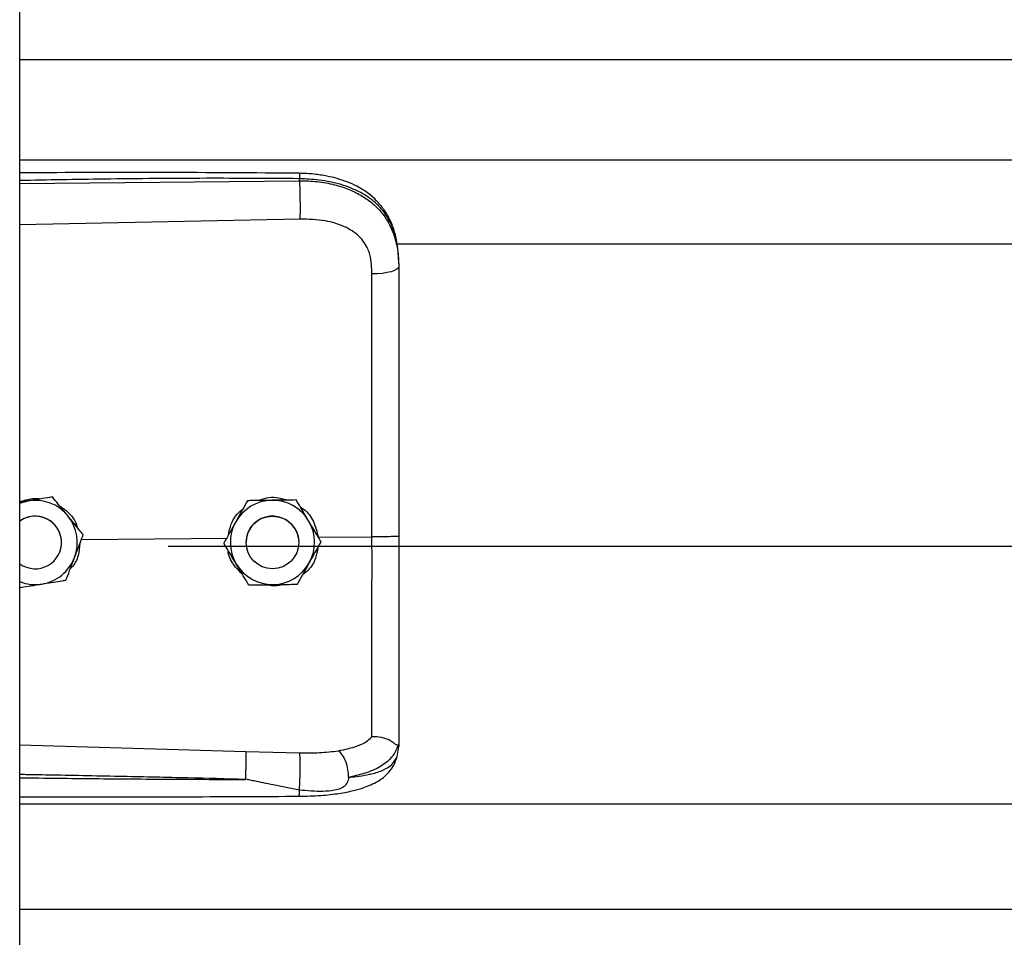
# Model space of a CAD drawing. Header units: inches. Extents: x 170 to 284, y 215 to 248.
# Tile 346 of 656: x 202.5 to 202.7, y 222.555 to 222.742. Entities that reach past the tile are written whole.
import ezdxf

# ---------------------------------------------------------------- set-up
doc = ezdxf.new("R2010")
doc.units = ezdxf.units.IN
doc.header["$LTSCALE"] = 0.25
doc.header["$MEASUREMENT"] = 0
doc.layers.add('RH FRONT OF HOOD', color=7, linetype='Continuous')

msp = doc.modelspace()

# ---------------------------------------------------------------- linework, layer by layer
at = {"layer": 'RH FRONT OF HOOD'}
for p, q in [((202.5003237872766, 220.1328032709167), (202.5003237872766, 224.3332527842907)), ((202.5003237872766, 222.7336800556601), (206.5326438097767, 222.7336800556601)), ((202.5003237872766, 222.7132920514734), (206.5326438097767, 222.7132920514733)), ((202.5003237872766, 222.7085436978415), (202.5571710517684, 222.7090803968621)), ((202.5571710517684, 222.7090803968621), (202.5571710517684, 222.7094917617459)), ((202.557267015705, 222.7012915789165), (202.5003237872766, 222.7000820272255)), ((202.5768719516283, 222.6962164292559), (206.4560926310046, 222.6962164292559)), ((202.5773665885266, 222.6921571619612), (202.5773665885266, 222.69166884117)), ((202.5069763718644, 222.6448118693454), (202.5060478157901, 222.6446607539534)), ((202.5069763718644, 222.6448102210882), (202.5069763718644, 222.6448118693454)), ((202.5020983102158, 222.6440157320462), (202.5003237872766, 222.6437268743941)), ((202.5466154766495, 222.6440521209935), (202.5466154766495, 222.6440537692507)), ((202.5564989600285, 222.6442004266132), (202.5564989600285, 222.6442020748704)), ((202.5132301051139, 222.6371554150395), (202.5132301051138, 222.6371570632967)), ((202.5088241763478, 222.635565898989), (202.5088241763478, 222.6355666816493)), ((202.5128579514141, 222.6361731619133), (202.5425559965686, 222.6364574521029)), ((202.5304915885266, 222.6348239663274), (206.5024760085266, 222.6348239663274)), ((202.5418021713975, 222.6354186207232), (202.5418021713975, 222.6354202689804)), ((202.5463354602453, 222.6355666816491), (202.5463354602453, 222.6355658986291)), ((202.5570358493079, 222.6355658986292), (202.5570358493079, 222.6355666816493)), ((202.5609953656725, 222.6366339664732), (202.5719089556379, 222.6367384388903)), ((202.5615691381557, 222.6357152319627), (202.5615691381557, 222.6357168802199)), ((202.5003237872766, 222.5944103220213), (202.5462594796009, 222.5930785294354)), ((202.5462594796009, 222.5930785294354), (202.5572451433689, 222.5928164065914)), ((202.5770268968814, 222.5921018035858), (202.5773665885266, 222.5940869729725)), ((202.5773665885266, 222.5946157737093), (202.5773665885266, 222.5940869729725)), ((202.5003237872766, 222.582438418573), (206.5326438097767, 222.582438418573)), ((202.5003237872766, 222.5610594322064), (206.5326438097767, 222.5610594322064))]:
    msp.add_line(p, q, dxfattribs=at)
at = {"layer": 'RH FRONT OF HOOD', "flags": 128}
for points in [[(202.5773665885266, 222.69166884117), (202.577262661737, 222.6913730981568), (202.5769547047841, 222.6910882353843), (202.5764540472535, 222.6908247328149), (202.5757791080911, 222.6905922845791), (202.5749547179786, 222.6903994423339), (202.5740112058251, 222.6902533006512), (202.5729832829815, 222.6901592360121), (202.5719087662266, 222.6901207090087)], [(202.5003237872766, 222.6435262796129), (202.501007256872, 222.6437638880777), (202.5020983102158, 222.6440157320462)], [(202.5562784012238, 222.6383109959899), (202.5568832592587, 222.636835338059), (202.5570358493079, 222.6355666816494)]]:
    msp.add_lwpolyline(points, dxfattribs=at)
at = {"layer": 'RH FRONT OF HOOD'}
msp.add_circle((202.5516856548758, 222.635565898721), 0.005350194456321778, dxfattribs=at)
for centre, radius, start, end in [((202.5034739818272, 222.6355666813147), 0.008560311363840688, 39.24773070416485, 99.24772960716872), ((202.5516856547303, 222.6355666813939), 0.008560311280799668, 90.85968127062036, 150.8596805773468), ((202.551685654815, 222.6355666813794), 0.008560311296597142, 30.85968260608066, 90.85968183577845), ((202.5034739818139, 222.6355666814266), 0.005350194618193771, 39.24773075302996, 126.0718980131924), ((202.5034739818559, 222.6355658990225), 0.005350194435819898, 300.0097421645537, 126.0718999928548), ((202.5034739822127, 222.6355666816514), 0.008560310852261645, 339.2477292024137, 39.24773059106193), ((202.5516856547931, 222.6355666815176), 0.005350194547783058, 30.85968222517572, 179.9999985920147), ((202.5034739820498, 222.6355666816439), 0.005350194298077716, 5.903435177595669e-08, 39.24773054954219), ((202.5516856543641, 222.6355666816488), 0.00856031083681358, 150.8596808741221, 210.8596823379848), ((202.5516856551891, 222.6355666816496), 0.008560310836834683, 330.859680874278, 30.8596823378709), ((202.5034739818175, 222.6355658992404), 0.005350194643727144, 233.9281021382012, 300.0097413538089), ((202.5034739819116, 222.6355666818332), 0.008560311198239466, 279.2477290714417, 339.2477287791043), ((202.5516856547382, 222.635566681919), 0.008560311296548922, 210.8596826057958, 270.8596818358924), ((202.5516856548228, 222.6355666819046), 0.0085603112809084, 270.8596812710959, 330.8596805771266), ((202.5034739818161, 222.6355666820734), 0.00856031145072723, 248.407675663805, 279.2477294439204)]:
    msp.add_arc(centre, radius, start, end, dxfattribs=at)
for points, knots in [([(202.5571524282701, 222.710583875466), (202.5479354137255, 222.7106518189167), (202.5298485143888, 222.7107851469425), (202.5109049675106, 222.7107278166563), (202.5011792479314, 222.7106750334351), (202.5003237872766, 222.7106703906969)], [0, 0, 0, 0, 0.4865830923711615, 0.9548405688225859, 1, 1, 1, 1]), ([(202.5571710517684, 222.7094917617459), (202.5508652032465, 222.7095310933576), (202.5376261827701, 222.7096136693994), (202.518676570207, 222.7094324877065), (202.5060360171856, 222.7092114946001), (202.5003237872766, 222.7091116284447)], [0, 0, 0, 0, 0.3326703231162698, 0.6984356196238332, 1, 1, 1, 1]), ([(202.5571522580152, 222.7105679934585), (202.5571534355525, 222.7105720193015), (202.5571574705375, 222.7105858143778), (202.5571626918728, 222.7104708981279), (202.5571693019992, 222.7101781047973), (202.5571703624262, 222.7097621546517), (202.5571710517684, 222.7094917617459)], [0, 0, 0, 0, 0.09787641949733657, 0.3353863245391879, 0.5679606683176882, 1, 1, 1, 1]), ([(202.5772801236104, 222.6942002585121), (202.5771611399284, 222.6952706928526), (202.5769457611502, 222.6972083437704), (202.576200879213, 222.6997269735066), (202.5753436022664, 222.7016367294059), (202.574268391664, 222.7033893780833), (202.5729533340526, 222.704977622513), (202.5714826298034, 222.706272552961), (202.5701089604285, 222.7072324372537), (202.568666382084, 222.7080638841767), (202.5662881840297, 222.7091310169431), (202.5633517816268, 222.709943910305), (202.560042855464, 222.7104723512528), (202.5581510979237, 222.7105453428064), (202.5571524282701, 222.7105838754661)], [0, 0, 0, 0, 0.1084465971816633, 0.1963050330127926, 0.2691828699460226, 0.3279968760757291, 0.4149595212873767, 0.4916410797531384, 0.5389760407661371, 0.5941910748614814, 0.6694152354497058, 0.8148545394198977, 0.9022606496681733, 1, 1, 1, 1]), ([(202.5773665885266, 222.6921571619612), (202.5773038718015, 222.6935136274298), (202.5771854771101, 222.6960743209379), (202.5762159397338, 222.6995652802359), (202.5749267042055, 222.701977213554), (202.5735628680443, 222.7036799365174), (202.5724799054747, 222.7047233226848), (202.571420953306, 222.7055518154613), (202.5704315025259, 222.7062117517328), (202.5691971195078, 222.7069068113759), (202.5676031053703, 222.7076325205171), (202.5649393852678, 222.7085405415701), (202.5614042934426, 222.7093004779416), (202.5584977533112, 222.7094318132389), (202.5571710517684, 222.7094917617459)], [0, 0, 0, 0, 0.1307156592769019, 0.2467609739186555, 0.3577928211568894, 0.4170971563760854, 0.4791482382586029, 0.5177152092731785, 0.5590896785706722, 0.6032945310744, 0.6633484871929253, 0.735369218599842, 0.8792082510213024, 1, 1, 1, 1]), ([(202.5571710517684, 222.7090803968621), (202.5571927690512, 222.7085045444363), (202.5572378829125, 222.7073083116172), (202.5572788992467, 222.7050832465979), (202.5572921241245, 222.7029058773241), (202.5572751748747, 222.701816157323), (202.557267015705, 222.7012915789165)], [0, 0, 0, 0, 0.2406941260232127, 0.499999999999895, 0.7593058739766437, 1, 1, 1, 1]), ([(202.5571710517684, 222.7090803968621), (202.5583678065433, 222.7090487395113), (202.5608000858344, 222.7089843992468), (202.5641296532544, 222.708365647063), (202.5671080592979, 222.7074224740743), (202.5696396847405, 222.7062089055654), (202.5718852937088, 222.7046629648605), (202.573747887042, 222.7028277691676), (202.5752415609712, 222.7006926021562), (202.5764108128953, 222.6981380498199), (202.5772076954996, 222.6950617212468), (202.5773131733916, 222.6928094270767), (202.5773665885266, 222.69166884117)], [0, 0, 0, 0, 0.1094013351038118, 0.2223468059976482, 0.315179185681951, 0.4102231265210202, 0.5012749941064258, 0.5946006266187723, 0.6834485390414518, 0.7745330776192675, 0.8858211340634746, 1, 1, 1, 1]), ([(202.571483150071, 222.6940540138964), (202.5714831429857, 222.694054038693), (202.5713805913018, 222.6944129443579), (202.5708853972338, 222.6958191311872), (202.5693493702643, 222.6980218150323), (202.5662823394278, 222.6999250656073), (202.5621661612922, 222.7011367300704), (202.559013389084, 222.70123638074), (202.557267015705, 222.7012915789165)], [0, 0, 0, 0, 4.497367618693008e-06, 0.06509473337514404, 0.261670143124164, 0.4753105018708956, 0.709365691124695, 1, 1, 1, 1]), ([(202.5719087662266, 222.6901207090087), (202.571838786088, 222.6914453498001), (202.5717688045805, 222.6927700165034), (202.5714831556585, 222.6940539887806), (202.571483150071, 222.6940540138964)], [0, 0, 0, 0, 0.999980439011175, 1, 1, 1, 1]), ([(202.5773665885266, 222.69166884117), (202.5773665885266, 222.6880386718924), (202.5773665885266, 222.6807677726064), (202.5773665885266, 222.6696870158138), (202.5773665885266, 222.6585044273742), (202.5773665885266, 222.6475357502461), (202.5773665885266, 222.6402879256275), (202.5773665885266, 222.6368081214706)], [0, 0, 0, 0, 0.2027568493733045, 0.4061035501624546, 0.60886041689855, 0.8122072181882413, 1, 1, 1, 1]), ([(202.5719089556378, 222.6367384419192), (202.5719089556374, 222.6367384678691), (202.5719088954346, 222.6401247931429), (202.5719088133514, 222.6471715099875), (202.5719087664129, 222.6578447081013), (202.5719087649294, 222.6687207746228), (202.5719087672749, 222.6795081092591), (202.571908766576, 222.6865831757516), (202.5719087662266, 222.6901207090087)], [0, 0, 0, 0, 1.439079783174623e-06, 0.1877923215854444, 0.3908439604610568, 0.5938956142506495, 0.796947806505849, 1, 1, 1, 1]), ([(202.5069763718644, 222.6448102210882), (202.506300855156, 222.6447001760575), (202.5049339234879, 222.644477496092), (202.5032688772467, 222.6442063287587), (202.5023156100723, 222.6440511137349), (202.5020983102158, 222.6440157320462)], [0, 0, 0, 0, 0.42997043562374, 0.870060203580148, 0.9999999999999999, 0.9999999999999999, 0.9999999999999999, 0.9999999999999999]), ([(202.5101032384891, 222.6409847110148), (202.5099795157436, 222.6411361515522), (202.5090118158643, 222.642320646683), (202.5079506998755, 222.6436193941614), (202.5070713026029, 222.6446956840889), (202.5069763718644, 222.6448118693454)], [0, 0, 0, 0, 0.1156468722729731, 0.9045342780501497, 1, 1, 1, 1]), ([(202.5101032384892, 222.6409825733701), (202.5099795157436, 222.6411340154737), (202.5090118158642, 222.6423185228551), (202.5079506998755, 222.6436174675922), (202.5070713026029, 222.6446940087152), (202.5069763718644, 222.6448102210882)], [0, 0, 0, 0, 0.115646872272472, 0.9045342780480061, 1, 1, 1, 1]), ([(202.5003237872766, 222.6438457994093), (202.5011614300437, 222.6441264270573), (202.5025706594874, 222.6445985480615), (202.5040437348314, 222.6444799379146), (202.5046412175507, 222.6444318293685)], [0, 0, 0, 0, 0.5943977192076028, 1, 1, 1, 1]), ([(202.5082475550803, 222.6431158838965), (202.5088969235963, 222.6426881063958), (202.5103878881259, 222.641705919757), (202.5116895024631, 222.6399734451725), (202.5119654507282, 222.6387371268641), (202.512020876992, 222.638488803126)], [0, 0, 0, 0, 0.3814222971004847, 0.8757540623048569, 1, 1, 1, 1]), ([(202.5466154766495, 222.6440537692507), (202.5462822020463, 222.6434560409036), (202.5456078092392, 222.6422465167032), (202.5447863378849, 222.6407731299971), (202.5443160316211, 222.6399295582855), (202.5442088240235, 222.6397372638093)], [0, 0, 0, 0, 0.4299704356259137, 0.8700602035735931, 1, 1, 1, 1]), ([(202.5466154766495, 222.6440521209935), (202.5462822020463, 222.6434542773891), (202.5456078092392, 222.6422445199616), (202.5447863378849, 222.640771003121), (202.5443160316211, 222.6399274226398), (202.5442088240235, 222.6397351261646)], [0, 0, 0, 0, 0.4299704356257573, 0.8700602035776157, 1, 1, 1, 1]), ([(202.551557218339, 222.6441281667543), (202.5502851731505, 222.6441090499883), (202.5485886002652, 222.6440835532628), (202.5470103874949, 222.644059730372), (202.5466154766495, 222.6440537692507)], [0, 0, 0, 0, 0.7497733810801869, 0.9999999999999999, 0.9999999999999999, 0.9999999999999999, 0.9999999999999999]), ([(202.551557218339, 222.6441260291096), (202.5502851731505, 222.6441069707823), (202.5485886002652, 222.6440815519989), (202.5470103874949, 222.6440580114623), (202.5466154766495, 222.6440521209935)], [0, 0, 0, 0, 0.749773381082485, 1, 1, 1, 1]), ([(202.5487618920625, 222.6440861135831), (202.5493308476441, 222.6442993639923), (202.5505122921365, 222.6447421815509), (202.5525568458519, 222.6447972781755), (202.5538940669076, 222.6443904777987), (202.5546062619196, 222.6441738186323)], [0, 0, 0, 0, 0.3027399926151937, 0.6286439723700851, 1, 1, 1, 1]), ([(202.5564989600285, 222.6442020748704), (202.5558146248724, 222.6441918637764), (202.5544298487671, 222.6441712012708), (202.5527430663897, 222.6441459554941), (202.5517773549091, 222.644131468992), (202.551557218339, 222.6441281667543)], [0, 0, 0, 0, 0.4299704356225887, 0.870060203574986, 0.9999999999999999, 0.9999999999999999, 0.9999999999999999, 0.9999999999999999]), ([(202.5564989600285, 222.6442004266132), (202.5558146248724, 222.644190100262), (202.5544298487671, 222.6441692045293), (202.5527430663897, 222.644143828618), (202.5517773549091, 222.6441293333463), (202.551557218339, 222.6441260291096)], [0, 0, 0, 0, 0.4299704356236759, 0.8700602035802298, 1, 1, 1, 1]), ([(202.5590340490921, 222.639959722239), (202.5589337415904, 222.6401275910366), (202.5581491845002, 222.6414405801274), (202.5572888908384, 222.6428802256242), (202.5565759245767, 222.6440732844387), (202.5564989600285, 222.6442020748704)], [0, 0, 0, 0, 0.1156468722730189, 0.9045342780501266, 1, 1, 1, 1]), ([(202.5590340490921, 222.6399575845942), (202.5589337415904, 222.6401254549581), (202.5581491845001, 222.6414384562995), (202.5572888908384, 222.642878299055), (202.5565759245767, 222.6440716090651), (202.5564989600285, 222.6442004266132)], [0, 0, 0, 0, 0.1156468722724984, 0.9045342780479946, 1, 1, 1, 1]), ([(202.5132301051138, 222.6371570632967), (202.5129660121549, 222.6374803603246), (202.5119668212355, 222.6387035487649), (202.5108931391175, 222.64001781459), (202.5101032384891, 222.6409847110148)], [0, 0, 0, 0, 0.2643068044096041, 1, 1, 1, 1]), ([(202.5132301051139, 222.6371554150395), (202.5129660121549, 222.6374786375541), (202.5119668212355, 222.6387015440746), (202.5108931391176, 222.6400157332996), (202.5101032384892, 222.6409825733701)], [0, 0, 0, 0, 0.2643068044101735, 1, 1, 1, 1]), ([(202.5427198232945, 222.6370663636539), (202.5428822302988, 222.6378183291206), (202.5432611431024, 222.6395727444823), (202.5443905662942, 222.6414132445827), (202.5454303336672, 222.6421446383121), (202.545628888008, 222.6422843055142)], [0, 0, 0, 0, 0.3776771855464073, 0.8811610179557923, 1, 1, 1, 1]), ([(202.5573738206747, 222.6427380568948), (202.5576189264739, 222.6425902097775), (202.5587517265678, 222.6419069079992), (202.5602255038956, 222.6398074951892), (202.5607326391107, 222.6377169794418), (202.5609953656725, 222.6366339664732)], [0, 0, 0, 0, 0.1174426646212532, 0.5427821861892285, 1, 1, 1, 1]), ([(202.5442088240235, 222.6397372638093), (202.54358933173, 222.6386260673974), (202.54276309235, 222.6371440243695), (202.541994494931, 222.6357652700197), (202.5418021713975, 222.6354202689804)], [0, 0, 0, 0, 0.7497733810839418, 0.9999999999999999, 0.9999999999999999, 0.9999999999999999, 0.9999999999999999]), ([(202.5442088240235, 222.6397351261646), (202.54358933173, 222.6386239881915), (202.54276309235, 222.6371420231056), (202.541994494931, 222.63576355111), (202.5418021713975, 222.6354186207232)], [0, 0, 0, 0, 0.7497733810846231, 1, 1, 1, 1]), ([(202.5615691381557, 222.6357168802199), (202.5613550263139, 222.6360752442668), (202.5605449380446, 222.6374311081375), (202.5596744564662, 222.6388879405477), (202.5590340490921, 222.639959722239)], [0, 0, 0, 0, 0.2643068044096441, 1, 1, 1, 1]), ([(202.5615691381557, 222.6357152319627), (202.5613550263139, 222.6360735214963), (202.5605449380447, 222.6374291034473), (202.5596744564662, 222.6388858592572), (202.5590340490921, 222.6399575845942)], [0, 0, 0, 0, 0.2643068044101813, 1, 1, 1, 1]), ([(202.5114789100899, 222.6325335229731), (202.5119296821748, 222.6337232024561), (202.5125308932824, 222.6353099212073), (202.513090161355, 222.6367860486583), (202.5132301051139, 222.6371554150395)], [0, 0, 0, 0, 0.7497733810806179, 1, 1, 1, 1]), ([(202.5773665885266, 222.6368081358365), (202.5772853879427, 222.6367967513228), (202.5771229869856, 222.6367739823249), (202.5758701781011, 222.6367460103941), (202.5740727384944, 222.6367299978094), (202.5726306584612, 222.6367356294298), (202.5719096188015, 222.6367384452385)], [0, 0, 0, 0, 0.2500007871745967, 0.5000009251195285, 0.7500005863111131, 1, 1, 1, 1]), ([(202.5773665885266, 222.6368081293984), (202.5773665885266, 222.6337708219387), (202.5773665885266, 222.6275953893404), (202.5773665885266, 222.6188084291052), (202.5773665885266, 222.6106418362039), (202.5773665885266, 222.6040617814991), (202.5773665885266, 222.5986770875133), (202.5773665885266, 222.5959765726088), (202.5773665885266, 222.5946157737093)], [0, 0, 0, 0, 0.1870908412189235, 0.3803918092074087, 0.5558755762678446, 0.7364481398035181, 0.8671952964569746, 1, 1, 1, 1]), ([(202.5125641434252, 222.6353977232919), (202.5124880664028, 222.6345720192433), (202.5123259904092, 222.6328129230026), (202.5114771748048, 222.6310049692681), (202.5106929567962, 222.63030427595), (202.5106041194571, 222.6302249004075)], [0, 0, 0, 0, 0.4395923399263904, 0.9365162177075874, 1, 1, 1, 1]), ([(202.5443372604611, 222.6311757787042), (202.5442369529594, 222.6313436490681), (202.5434523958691, 222.6326566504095), (202.5425921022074, 222.634096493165), (202.5418791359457, 222.635289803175), (202.5418021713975, 222.6354186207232)], [0, 0, 0, 0, 0.1156468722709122, 0.9045342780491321, 1, 1, 1, 1]), ([(202.5591624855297, 222.6313982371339), (202.5597819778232, 222.6325094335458), (202.5606082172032, 222.6339914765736), (202.5613768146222, 222.6353702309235), (202.5615691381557, 222.6357152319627)], [0, 0, 0, 0, 0.7497733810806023, 1, 1, 1, 1]), ([(202.5719087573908, 222.5960478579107), (202.5719087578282, 222.5963105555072), (202.5719087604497, 222.5978850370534), (202.5719087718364, 222.6013164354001), (202.5719088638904, 222.6069177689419), (202.5719091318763, 222.6133575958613), (202.5719094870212, 222.6205836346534), (202.5719097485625, 222.6284584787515), (202.5719097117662, 222.6339864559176), (202.5719096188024, 222.6367384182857), (202.5719096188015, 222.6367384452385)], [0, 0, 0, 0, 0.03155846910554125, 0.1891461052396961, 0.3467338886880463, 0.5043277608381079, 0.6619226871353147, 0.8309600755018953, 0.9999983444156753, 1, 1, 1, 1]), ([(202.5456180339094, 222.6290324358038), (202.5449669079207, 222.629694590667), (202.5436188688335, 222.6310654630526), (202.5427172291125, 222.6329363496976), (202.5426726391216, 222.6339493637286), (202.5426720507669, 222.6339627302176)], [0, 0, 0, 0, 0.4797011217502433, 0.9931347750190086, 1, 1, 1, 1]), ([(202.5608892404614, 222.6344956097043), (202.5607771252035, 222.6337823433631), (202.5605144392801, 222.6321111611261), (202.5593601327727, 222.6301884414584), (202.5582254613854, 222.6293370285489), (202.5578606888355, 222.6290633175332)], [0, 0, 0, 0, 0.3356490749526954, 0.7864254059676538, 1, 1, 1, 1]), ([(202.509727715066, 222.6279121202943), (202.5099702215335, 222.6285520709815), (202.5104609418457, 222.6298470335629), (202.5110586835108, 222.6314244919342), (202.5114009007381, 222.632327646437), (202.5114789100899, 222.6325335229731)], [0, 0, 0, 0, 0.4299704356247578, 0.8700602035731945, 0.9999999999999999, 0.9999999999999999, 0.9999999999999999, 0.9999999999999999]), ([(202.5468723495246, 222.6269334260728), (202.5466582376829, 222.6272917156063), (202.5458481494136, 222.6286472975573), (202.5449776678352, 222.6301040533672), (202.5443372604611, 222.6311757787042)], [0, 0, 0, 0, 0.2643068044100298, 1, 1, 1, 1]), ([(202.5567558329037, 222.6270817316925), (202.5570891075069, 222.6276794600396), (202.557763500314, 222.62888898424), (202.5585849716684, 222.630362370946), (202.5590552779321, 222.6312059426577), (202.5591624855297, 222.6313982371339)], [0, 0, 0, 0, 0.4299704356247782, 0.8700602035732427, 1, 1, 1, 1]), ([(202.5003237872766, 222.6263809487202), (202.5008835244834, 222.6264720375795), (202.5021352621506, 222.6266757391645), (202.5036792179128, 222.6269270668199), (202.5046323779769, 222.6270822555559), (202.5048496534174, 222.6271176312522)], [0, 0, 0, 0, 0.3844201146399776, 0.8596768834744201, 0.9999999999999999, 0.9999999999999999, 0.9999999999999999, 0.9999999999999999]), ([(202.5048496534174, 222.6271176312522), (202.5061053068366, 222.6273221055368), (202.5077800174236, 222.6275948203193), (202.5093378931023, 222.6278486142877), (202.509727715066, 222.6279121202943)], [0, 0, 0, 0, 0.7497733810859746, 1, 1, 1, 1]), ([(202.5468723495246, 222.6269334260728), (202.5475566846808, 222.6269436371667), (202.5489414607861, 222.6269642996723), (202.5506282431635, 222.626989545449), (202.5515939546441, 222.6270040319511), (202.5518140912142, 222.6270073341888)], [0, 0, 0, 0, 0.4299704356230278, 0.8700602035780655, 1, 1, 1, 1]), ([(202.5539583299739, 222.6270395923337), (202.5538644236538, 222.6270029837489), (202.5530900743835, 222.6267011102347), (202.5517940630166, 222.6266421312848), (202.5506860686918, 222.6268947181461), (202.550292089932, 222.6269845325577)], [0, 0, 0, 0, 0.0816716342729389, 0.6734623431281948, 1, 1, 1, 1]), ([(202.5518140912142, 222.6270073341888), (202.5530861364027, 222.6270264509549), (202.554782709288, 222.6270519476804), (202.5563609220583, 222.6270757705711), (202.5567558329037, 222.6270817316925)], [0, 0, 0, 0, 0.7497733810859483, 1, 1, 1, 1]), ([(202.5650745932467, 222.5932238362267), (202.566448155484, 222.5935116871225), (202.5685325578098, 222.5939485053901), (202.5707083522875, 222.5949892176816), (202.5715073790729, 222.5956945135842), (202.5719087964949, 222.5960488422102)], [0, 0, 0, 0, 0.4901989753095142, 0.7438846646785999, 0.9999999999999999, 0.9999999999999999, 0.9999999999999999, 0.9999999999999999]), ([(202.5771695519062, 222.5943654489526), (202.5771204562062, 222.5943569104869), (202.5770196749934, 222.5943393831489), (202.5767280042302, 222.5945256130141), (202.5762625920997, 222.5948564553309), (202.5753863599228, 222.5954365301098), (202.5739071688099, 222.5960546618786), (202.5725663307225, 222.5960507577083), (202.5719087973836, 222.596048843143)], [0, 0, 0, 0, 0.1136768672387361, 0.2333502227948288, 0.3620694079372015, 0.501916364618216, 0.7557448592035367, 0.9999999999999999, 0.9999999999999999, 0.9999999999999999, 0.9999999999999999]), ([(202.546259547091, 222.5930785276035), (202.5462661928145, 222.5928397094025), (202.5462764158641, 222.5924723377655), (202.5462743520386, 222.591610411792), (202.5462667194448, 222.5908355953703), (202.5462524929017, 222.5899750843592), (202.5462275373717, 222.5888156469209), (202.5462011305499, 222.5879722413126), (202.5461839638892, 222.5874239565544)], [0, 0, 0, 0, 0.2394514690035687, 0.3683457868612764, 0.4999761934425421, 0.6316105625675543, 0.7605158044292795, 0.9999999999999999, 0.9999999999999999, 0.9999999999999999, 0.9999999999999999]), ([(202.5571597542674, 222.5852459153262), (202.5571757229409, 222.5854864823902), (202.5572094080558, 222.5859939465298), (202.5572542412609, 222.5870040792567), (202.5572912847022, 222.5881915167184), (202.5573140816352, 222.5894634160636), (202.5573192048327, 222.5906668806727), (202.5573067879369, 222.5916628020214), (202.5572816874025, 222.5924021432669), (202.5572568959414, 222.5926831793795), (202.5572451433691, 222.5928164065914)], [0, 0, 0, 0, 0.1098512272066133, 0.2317256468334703, 0.3631776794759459, 0.4999999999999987, 0.6368223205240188, 0.7682743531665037, 0.890148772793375, 1, 1, 1, 1]), ([(202.5572451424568, 222.5928164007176), (202.5585972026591, 222.5928091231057), (202.5612992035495, 222.5927945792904), (202.5638058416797, 222.5930790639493), (202.5650581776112, 222.5932211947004)], [0, 0, 0, 0, 0.5003922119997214, 1, 1, 1, 1]), ([(202.5671636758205, 222.5878227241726), (202.567138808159, 222.5883527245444), (202.5670871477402, 222.5894537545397), (202.5666114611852, 222.5911162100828), (202.5659067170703, 222.5925042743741), (202.5653435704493, 222.5929896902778), (202.565072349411, 222.5932234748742)], [0, 0, 0, 0, 0.2405618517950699, 0.4997464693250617, 0.7590693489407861, 1, 1, 1, 1]), ([(202.5771737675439, 222.5943652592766), (202.5768981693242, 222.5936432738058), (202.5763321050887, 222.5921603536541), (202.5742792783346, 222.5903270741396), (202.5712910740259, 222.5887690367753), (202.5685640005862, 222.588145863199), (202.5671641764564, 222.5878259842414)], [0, 0, 0, 0, 0.2305257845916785, 0.4734878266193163, 0.7297379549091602, 0.9999999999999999, 0.9999999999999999, 0.9999999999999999, 0.9999999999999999]), ([(202.5773665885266, 222.5946157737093), (202.5773665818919, 222.5946145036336), (202.5773665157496, 222.5946018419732), (202.5773593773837, 222.594497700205), (202.5772609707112, 222.5944193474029), (202.5771732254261, 222.5943494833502)], [0, 0, 0, 0, 0.01193493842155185, 0.118981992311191, 1, 1, 1, 1]), ([(202.5571140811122, 222.583992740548), (202.5586021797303, 222.584028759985), (202.5613833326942, 222.5840960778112), (202.565118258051, 222.5845191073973), (202.5679935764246, 222.5850784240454), (202.5700949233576, 222.5856869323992), (202.5716777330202, 222.5862951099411), (202.5730534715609, 222.5869904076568), (202.5743254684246, 222.5878731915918), (202.5754526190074, 222.5889480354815), (202.5764664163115, 222.5903669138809), (202.5768210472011, 222.5914688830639), (202.5770099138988, 222.5920557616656)], [0, 0, 0, 0, 0.1696911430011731, 0.31714096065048, 0.4424359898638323, 0.5384364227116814, 0.6083291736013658, 0.6840959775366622, 0.7426779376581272, 0.8151683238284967, 0.901563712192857, 1, 1, 1, 1]), ([(202.5671652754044, 222.5878242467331), (202.5677115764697, 222.5878813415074), (202.5690165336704, 222.5880177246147), (202.570415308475, 222.5882458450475), (202.5713702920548, 222.5884397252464), (202.5726036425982, 222.5887175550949), (202.5742899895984, 222.5892837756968), (202.5761097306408, 222.5904092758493), (202.5767152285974, 222.5915266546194), (202.5770268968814, 222.5921018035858)], [0, 0, 0, 0, 0.1091879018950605, 0.2608187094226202, 0.3077983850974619, 0.3355235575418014, 0.5627886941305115, 0.7749539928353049, 1, 1, 1, 1]), ([(202.5461838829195, 222.5874215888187), (202.5422838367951, 222.5875208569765), (202.5340137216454, 222.5877313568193), (202.5209017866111, 222.5880135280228), (202.5099538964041, 222.5882260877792), (202.502937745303, 222.5883541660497), (202.5007627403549, 222.5883921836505), (202.5003237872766, 222.5883998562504)], [0, 0, 0, 0, 0.2551597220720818, 0.5410705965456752, 0.8577348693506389, 0.9712884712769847, 1, 1, 1, 1]), ([(202.5003237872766, 222.5877548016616), (202.5029214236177, 222.587722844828), (202.5079874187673, 222.5876605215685), (202.5155515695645, 222.587579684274), (202.5232037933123, 222.5875104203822), (202.5309617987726, 222.5874588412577), (202.5386843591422, 222.5874257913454), (202.5437212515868, 222.5874229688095), (202.5461838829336, 222.5874215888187)], [0, 0, 0, 0, 0.1699411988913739, 0.3314248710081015, 0.4948424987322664, 0.6705311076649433, 0.8389164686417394, 1, 1, 1, 1]), ([(202.5571597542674, 222.5852459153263), (202.55537895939, 222.5855919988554), (202.5523238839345, 222.586185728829), (202.5488879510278, 222.5869057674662), (202.5471497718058, 222.587263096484), (202.5466522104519, 222.5873643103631), (202.5465016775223, 222.5873903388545), (202.5464513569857, 222.5873990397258)], [0, 0, 0, 0, 0.5022803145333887, 0.8616962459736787, 0.9584272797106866, 0.9861029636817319, 1, 1, 1, 1]), ([(202.5671650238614, 222.5878210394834), (202.567090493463, 222.5874507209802), (202.5669865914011, 222.586934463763), (202.5666148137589, 222.5863370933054), (202.5661941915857, 222.5859041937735), (202.5653904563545, 222.5854596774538), (202.5639131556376, 222.5850981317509), (202.561152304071, 222.5848579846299), (202.5587555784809, 222.5850908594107), (202.5571597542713, 222.5852459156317)], [0, 0, 0, 0, 0.1001269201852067, 0.1395859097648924, 0.1897135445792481, 0.2582342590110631, 0.3697357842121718, 0.5803479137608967, 1, 1, 1, 1]), ([(202.5571140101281, 222.5840146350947), (202.5571147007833, 222.5840077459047), (202.5571212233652, 222.5839426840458), (202.5571321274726, 222.5841323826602), (202.5571462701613, 222.5844592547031), (202.5571549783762, 222.5848918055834), (202.5571589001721, 222.5851825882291), (202.5571597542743, 222.5852459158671)], [0, 0, 0, 0, 0.03436730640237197, 0.324566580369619, 0.6210149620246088, 0.9174633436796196, 1, 1, 1, 1]), ([(202.5003237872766, 222.583855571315), (202.5039899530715, 222.5838562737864), (202.5154624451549, 222.5838584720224), (202.5343932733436, 222.5838863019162), (202.5496564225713, 222.5839578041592), (202.557114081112, 222.5839927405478)], [0, 0, 0, 0, 0.1936599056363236, 0.6060178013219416, 0.9999999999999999, 0.9999999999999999, 0.9999999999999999, 0.9999999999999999])]:
    msp.add_open_spline(points, degree=3, knots=knots, dxfattribs=at)

doc.saveas('drawing.dxf')
